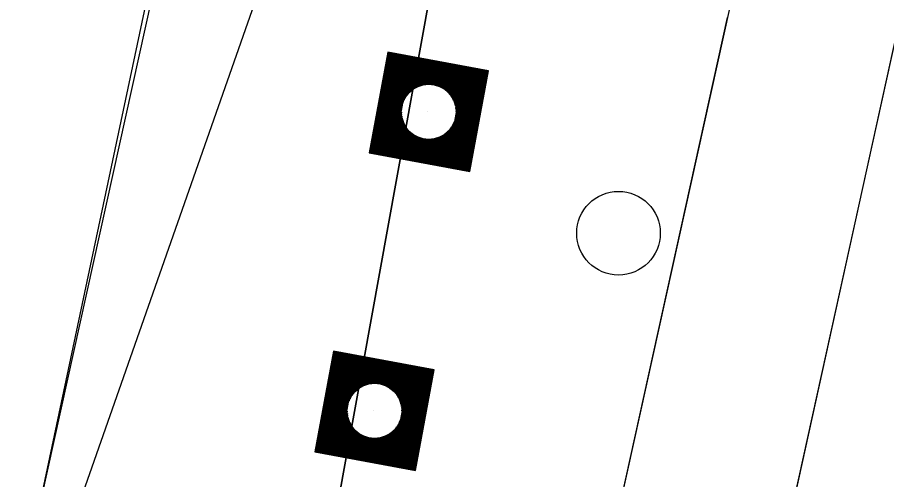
# Model space of a CAD drawing. Extents: x 14104283 to 14120882, y 8635219 to 8671666.
# Drawn here: x 14107709.5 to 14107766.7, y 8638745.6 to 8638776 of the extents above; entities that cross this region are included whole.
import ezdxf

# ---------------------------------------------------------------- set-up
doc = ezdxf.new("R2010")
doc.units = 0
for name, color, linetype in [('Cell', 7, 'Continuous'), ('Default', 7, 'Continuous'), ('dsnCellElements', 7, 'Continuous'), ('dsnNonPlotable', 7, 'Continuous'), ('dsnPaintExistingEdgeLineRightWhite', 7, 'Continuous'), ('dsnPaintRemoveDoubleCenterLineYellow', 7, 'Continuous'), ('dsnShadingPaved', 7, 'Continuous'), ('dsnStdLabel', 7, 'Continuous'), ('dsnTapePlaceChannelizingYellow', 7, 'Continuous'), ('dsnTapeRemoveChannelizingWhite', 7, 'Continuous')]:
    doc.layers.add(name, color=color, linetype=linetype)

msp = doc.modelspace()

# ---------------------------------------------------------------- linework, layer by layer
at = {"layer": 'Cell'}
msp.add_circle((14107749.024, 8638761.843), 2.75, dxfattribs=at)
at = {"layer": 'Default'}
for p, q in [((14107601.104, 8638246.455), (14107784.411, 8639076.469)), ((14107763.781, 8638927.41), (14107707.571, 8638617.247))]:
    msp.add_line(p, q, dxfattribs=at)
at = {"layer": 'dsnCellElements'}
for centre in [(14107736.544, 8638769.832), (14107732.978, 8638750.152)]:
    msp.add_circle(centre, 1.815, dxfattribs=at)
at = {"layer": 'dsnNonPlotable'}
for p, q in [((14107736.482, 8638769.843), (14107736.481, 8638769.84)), ((14107732.916, 8638750.164), (14107732.915, 8638750.16))]:
    msp.add_line(p, q, dxfattribs=at)
at = {"layer": 'dsnPaintExistingEdgeLineRightWhite'}
msp.add_line((14107468.786, 8637415.993), (14107828.524, 8639053.566), dxfattribs=at)
msp.add_lwpolyline([(14107752.007, 8638929.681), (14107727.667, 8638822.93), (14107708.895, 8638734.369)], dxfattribs=at)
at = {"layer": 'dsnPaintRemoveDoubleCenterLineYellow'}
msp.add_line((14107720.435, 8638614.092), (14107756.203, 8638776.049), dxfattribs=at)
at = {"layer": 'dsnShadingPaved'}
msp.add_lwpolyline([(14107828.524, 8639053.566), (14107818.038, 8639056.041), (14107720.435, 8638614.092), (14107731.396, 8638611.426)], close=True, dxfattribs=at)
at = {"layer": 'dsnStdLabel'}
for points in [[(14107739.246, 8638765.907), (14107740.469, 8638772.534), (14107733.843, 8638773.756), (14107732.62, 8638767.13), (14107739.246, 8638765.907)], [(14107739.243, 8638765.908), (14107740.465, 8638772.531), (14107733.845, 8638773.752), (14107732.624, 8638767.133), (14107739.247, 8638765.911)], [(14107739.239, 8638765.909), (14107740.46, 8638772.528), (14107733.848, 8638773.748), (14107732.628, 8638767.136), (14107739.248, 8638765.914)], [(14107739.231, 8638766.065), (14107740.418, 8638772.499), (14107733.878, 8638773.706), (14107732.671, 8638767.165), (14107739.254, 8638765.95)], [(14107739.202, 8638766.107), (14107740.376, 8638772.47), (14107733.907, 8638773.663), (14107732.713, 8638767.194), (14107739.261, 8638765.986)], [(14107739.173, 8638766.15), (14107740.334, 8638772.441), (14107733.936, 8638773.621), (14107732.755, 8638767.223), (14107739.267, 8638766.022)], [(14107739.144, 8638766.192), (14107740.291, 8638772.411), (14107733.965, 8638773.579), (14107732.798, 8638767.252), (14107739.231, 8638766.065)], [(14107739.115, 8638766.234), (14107740.249, 8638772.382), (14107733.994, 8638773.536), (14107732.84, 8638767.281), (14107739.202, 8638766.107)], [(14107739.086, 8638766.277), (14107740.207, 8638772.353), (14107734.023, 8638773.494), (14107732.882, 8638767.31), (14107739.173, 8638766.15)], [(14107739.056, 8638766.319), (14107740.164, 8638772.324), (14107734.052, 8638773.452), (14107732.924, 8638767.34), (14107739.144, 8638766.192)], [(14107739.027, 8638766.361), (14107740.122, 8638772.295), (14107734.081, 8638773.41), (14107732.967, 8638767.369), (14107739.115, 8638766.234)], [(14107738.998, 8638766.403), (14107740.08, 8638772.266), (14107734.11, 8638773.367), (14107733.009, 8638767.398), (14107739.086, 8638766.277)], [(14107738.969, 8638766.446), (14107740.038, 8638772.237), (14107734.14, 8638773.325), (14107733.051, 8638767.427), (14107739.056, 8638766.319)], [(14107738.94, 8638766.488), (14107739.995, 8638772.208), (14107734.169, 8638773.283), (14107733.094, 8638767.456), (14107739.027, 8638766.361)], [(14107738.911, 8638766.53), (14107739.953, 8638772.179), (14107734.198, 8638773.24), (14107733.136, 8638767.485), (14107738.998, 8638766.403)], [(14107738.882, 8638766.573), (14107739.911, 8638772.149), (14107734.227, 8638773.198), (14107733.178, 8638767.514), (14107738.969, 8638766.446)], [(14107738.853, 8638766.615), (14107739.868, 8638772.12), (14107734.256, 8638773.156), (14107733.22, 8638767.543), (14107738.94, 8638766.488)], [(14107738.824, 8638766.657), (14107739.826, 8638772.091), (14107734.285, 8638773.114), (14107733.263, 8638767.572), (14107738.911, 8638766.53)], [(14107738.794, 8638766.699), (14107739.784, 8638772.062), (14107734.314, 8638773.071), (14107733.305, 8638767.602), (14107738.882, 8638766.573)], [(14107738.765, 8638766.742), (14107739.742, 8638772.033), (14107734.343, 8638773.029), (14107733.347, 8638767.631), (14107738.853, 8638766.615)], [(14107738.736, 8638766.784), (14107739.699, 8638772.004), (14107734.372, 8638772.987), (14107733.39, 8638767.66), (14107738.824, 8638766.657)], [(14107738.707, 8638766.826), (14107739.657, 8638771.975), (14107734.402, 8638772.944), (14107733.432, 8638767.689), (14107738.794, 8638766.699)], [(14107738.678, 8638766.869), (14107739.615, 8638771.946), (14107734.431, 8638772.902), (14107733.474, 8638767.718), (14107738.765, 8638766.742)], [(14107738.649, 8638766.911), (14107739.572, 8638771.917), (14107734.46, 8638772.86), (14107733.516, 8638767.747), (14107738.736, 8638766.784)], [(14107738.62, 8638766.953), (14107739.53, 8638771.887), (14107734.489, 8638772.818), (14107733.559, 8638767.776), (14107738.707, 8638766.826)], [(14107738.591, 8638766.995), (14107739.488, 8638771.858), (14107734.518, 8638772.775), (14107733.601, 8638767.805), (14107738.678, 8638766.869)], [(14107738.562, 8638767.038), (14107739.446, 8638771.829), (14107734.547, 8638772.733), (14107733.643, 8638767.834), (14107738.649, 8638766.911)], [(14107738.532, 8638767.08), (14107739.403, 8638771.8), (14107734.576, 8638772.691), (14107733.685, 8638767.864), (14107738.62, 8638766.953)], [(14107738.503, 8638767.122), (14107739.361, 8638771.771), (14107734.605, 8638772.648), (14107733.728, 8638767.893), (14107738.591, 8638766.995)], [(14107738.474, 8638767.165), (14107739.319, 8638771.742), (14107734.634, 8638772.606), (14107733.77, 8638767.922), (14107738.562, 8638767.038)], [(14107738.445, 8638767.207), (14107739.276, 8638771.713), (14107734.664, 8638772.564), (14107733.812, 8638767.951), (14107738.532, 8638767.08)], [(14107738.416, 8638767.249), (14107739.234, 8638771.684), (14107734.693, 8638772.522), (14107733.855, 8638767.98), (14107738.503, 8638767.122)], [(14107738.387, 8638767.291), (14107739.192, 8638771.655), (14107734.722, 8638772.479), (14107733.897, 8638768.009), (14107738.474, 8638767.165)], [(14107738.358, 8638767.334), (14107739.15, 8638771.625), (14107734.751, 8638772.437), (14107733.939, 8638768.038), (14107738.445, 8638767.207)], [(14107738.329, 8638767.376), (14107739.107, 8638771.596), (14107734.78, 8638772.395), (14107733.981, 8638768.067), (14107738.416, 8638767.249)], [(14107738.3, 8638767.418), (14107739.065, 8638771.567), (14107734.809, 8638772.353), (14107734.024, 8638768.096), (14107738.387, 8638767.291)], [(14107738.27, 8638767.461), (14107739.023, 8638771.538), (14107734.838, 8638772.31), (14107734.066, 8638768.126), (14107738.358, 8638767.334)], [(14107738.241, 8638767.503), (14107738.981, 8638771.509), (14107734.867, 8638772.268), (14107734.108, 8638768.155), (14107738.329, 8638767.376)], [(14107738.212, 8638767.545), (14107738.938, 8638771.48), (14107734.896, 8638772.226), (14107734.151, 8638768.184), (14107738.3, 8638767.418)], [(14107738.183, 8638767.587), (14107738.896, 8638771.451), (14107734.926, 8638772.183), (14107734.193, 8638768.213), (14107738.27, 8638767.461)], [(14107738.154, 8638767.63), (14107738.854, 8638771.422), (14107734.955, 8638772.141), (14107734.235, 8638768.242), (14107738.241, 8638767.503)], [(14107738.125, 8638767.672), (14107738.811, 8638771.393), (14107734.984, 8638772.099), (14107734.277, 8638768.271), (14107738.212, 8638767.545)], [(14107738.096, 8638767.714), (14107738.769, 8638771.363), (14107735.013, 8638772.057), (14107734.32, 8638768.3), (14107738.183, 8638767.587)], [(14107738.067, 8638767.757), (14107738.727, 8638771.334), (14107735.042, 8638772.014), (14107734.362, 8638768.329), (14107738.154, 8638767.63)], [(14107738.038, 8638767.799), (14107738.685, 8638771.305), (14107735.071, 8638771.972), (14107734.404, 8638768.358), (14107738.125, 8638767.672)], [(14107738.008, 8638767.841), (14107738.642, 8638771.276), (14107735.1, 8638771.93), (14107734.447, 8638768.388), (14107738.096, 8638767.714)], [(14107736.532, 8638771.629), (14107735.129, 8638771.887), (14107734.871, 8638770.485)], [(14107736.375, 8638771.621), (14107735.158, 8638771.845), (14107734.934, 8638770.629)], [(14107736.257, 8638771.606), (14107735.187, 8638771.803), (14107734.99, 8638770.734)], [(14107736.158, 8638771.587), (14107735.217, 8638771.761), (14107735.043, 8638770.819)], [(14107736.073, 8638771.566), (14107735.246, 8638771.718), (14107735.093, 8638770.891)], [(14107735.996, 8638771.543), (14107735.275, 8638771.676), (14107735.142, 8638770.955)], [(14107735.926, 8638771.519), (14107735.304, 8638771.634), (14107735.189, 8638771.012)], [(14107735.862, 8638771.494), (14107735.333, 8638771.591), (14107735.236, 8638771.063)], [(14107735.802, 8638771.468), (14107735.362, 8638771.549), (14107735.281, 8638771.11)], [(14107735.746, 8638771.441), (14107735.391, 8638771.507), (14107735.326, 8638771.152)], [(14107735.693, 8638771.414), (14107735.42, 8638771.465), (14107735.37, 8638771.192)], [(14107735.643, 8638771.386), (14107735.449, 8638771.422), (14107735.414, 8638771.228)], [(14107735.596, 8638771.358), (14107735.479, 8638771.38), (14107735.457, 8638771.262)], [(14107735.552, 8638771.33), (14107735.508, 8638771.338), (14107735.5, 8638771.294)], [(14107738.341, 8638769.845), (14107738.6, 8638771.247), (14107737.198, 8638771.506)], [(14107738.333, 8638770.002), (14107738.558, 8638771.218), (14107737.341, 8638771.442)], [(14107738.318, 8638770.12), (14107738.515, 8638771.189), (14107737.446, 8638771.386)], [(14107738.299, 8638770.218), (14107738.473, 8638771.16), (14107737.531, 8638771.333)], [(14107738.278, 8638770.304), (14107738.431, 8638771.131), (14107737.604, 8638771.283)], [(14107738.255, 8638770.38), (14107738.389, 8638771.101), (14107737.667, 8638771.234)], [(14107738.231, 8638770.45), (14107738.346, 8638771.072), (14107737.724, 8638771.187)], [(14107738.206, 8638770.515), (14107738.304, 8638771.043), (14107737.775, 8638771.141)], [(14107738.181, 8638770.575), (14107738.262, 8638771.014), (14107737.822, 8638771.095)], [(14107738.154, 8638770.631), (14107738.219, 8638770.985), (14107737.865, 8638771.05)], [(14107738.127, 8638770.683), (14107738.177, 8638770.956), (14107737.904, 8638771.006)], [(14107738.099, 8638770.733), (14107738.135, 8638770.927), (14107737.941, 8638770.963)], [(14107738.071, 8638770.78), (14107738.093, 8638770.898), (14107737.975, 8638770.919)], [(14107738.042, 8638770.825), (14107738.05, 8638770.869), (14107738.006, 8638770.877)], [(14107734.748, 8638769.819), (14107734.489, 8638768.417), (14107735.891, 8638768.158)], [(14107734.756, 8638769.662), (14107734.531, 8638768.446), (14107735.748, 8638768.221)], [(14107734.771, 8638769.544), (14107734.573, 8638768.475), (14107735.643, 8638768.278)], [(14107734.79, 8638769.446), (14107734.616, 8638768.504), (14107735.558, 8638768.33)], [(14107734.811, 8638769.36), (14107734.658, 8638768.533), (14107735.485, 8638768.381)], [(14107734.833, 8638769.283), (14107734.7, 8638768.562), (14107735.421, 8638768.429)], [(14107734.857, 8638769.213), (14107734.743, 8638768.591), (14107735.365, 8638768.477)], [(14107734.882, 8638769.149), (14107734.785, 8638768.62), (14107735.313, 8638768.523)], [(14107734.908, 8638769.089), (14107734.827, 8638768.65), (14107735.267, 8638768.568)], [(14107734.935, 8638769.033), (14107734.869, 8638768.679), (14107735.224, 8638768.613)], [(14107734.962, 8638768.981), (14107734.912, 8638768.708), (14107735.184, 8638768.657)], [(14107734.99, 8638768.931), (14107734.954, 8638768.737), (14107735.148, 8638768.701)], [(14107735.018, 8638768.884), (14107734.996, 8638768.766), (14107735.114, 8638768.744)], [(14107735.047, 8638768.839), (14107735.039, 8638768.795), (14107735.083, 8638768.787)], [(14107737.892, 8638768.01), (14107738.046, 8638768.845)], [(14107737.921, 8638767.968), (14107738.099, 8638768.93)], [(14107737.95, 8638767.926), (14107738.155, 8638769.035)], [(14107737.979, 8638767.883), (14107738.218, 8638769.179)], [(14107737.396, 8638768.249), (14107737.776, 8638768.179)], [(14107737.445, 8638768.277), (14107737.746, 8638768.222)], [(14107737.492, 8638768.305), (14107737.717, 8638768.264)], [(14107737.537, 8638768.334), (14107737.688, 8638768.306)], [(14107737.688, 8638768.306), (14107737.719, 8638768.472)], [(14107737.717, 8638768.264), (14107737.763, 8638768.511)], [(14107737.746, 8638768.222), (14107737.808, 8638768.554)], [(14107737.776, 8638768.179), (14107737.853, 8638768.601)], [(14107737.805, 8638768.137), (14107737.9, 8638768.652)], [(14107737.834, 8638768.095), (14107737.947, 8638768.709)], [(14107737.863, 8638768.053), (14107737.996, 8638768.772)], [(14107736.557, 8638768.035), (14107738.067, 8638767.757)], [(14107736.714, 8638768.043), (14107738.038, 8638767.799)], [(14107736.832, 8638768.058), (14107738.008, 8638767.841)], [(14107736.93, 8638768.077), (14107737.979, 8638767.883)], [(14107737.016, 8638768.098), (14107737.95, 8638767.926)], [(14107737.093, 8638768.121), (14107737.921, 8638767.968)], [(14107737.163, 8638768.145), (14107737.892, 8638768.01)], [(14107737.227, 8638768.17), (14107737.863, 8638768.053)], [(14107737.287, 8638768.196), (14107737.834, 8638768.095)], [(14107737.343, 8638768.222), (14107737.805, 8638768.137)], [(14107735.68, 8638746.228), (14107736.902, 8638752.854), (14107730.276, 8638754.077), (14107729.054, 8638747.451), (14107735.68, 8638746.228)], [(14107735.676, 8638746.229), (14107736.898, 8638752.851), (14107730.279, 8638754.073), (14107729.058, 8638747.453), (14107735.68, 8638746.231)], [(14107735.673, 8638746.229), (14107736.894, 8638752.848), (14107730.282, 8638754.068), (14107729.062, 8638747.456), (14107735.681, 8638746.235)], [(14107735.665, 8638746.386), (14107736.852, 8638752.819), (14107730.311, 8638754.026), (14107729.104, 8638747.485), (14107735.688, 8638746.271)], [(14107735.636, 8638746.428), (14107736.809, 8638752.79), (14107730.34, 8638753.984), (14107729.147, 8638747.515), (14107735.694, 8638746.306)], [(14107735.606, 8638746.47), (14107736.767, 8638752.761), (14107730.369, 8638753.942), (14107729.189, 8638747.544), (14107735.701, 8638746.342)], [(14107735.577, 8638746.513), (14107736.725, 8638752.732), (14107730.398, 8638753.899), (14107729.231, 8638747.573), (14107735.665, 8638746.386)], [(14107735.548, 8638746.555), (14107736.683, 8638752.703), (14107730.428, 8638753.857), (14107729.273, 8638747.602), (14107735.636, 8638746.428)], [(14107735.519, 8638746.597), (14107736.64, 8638752.674), (14107730.457, 8638753.815), (14107729.316, 8638747.631), (14107735.606, 8638746.47)], [(14107735.49, 8638746.639), (14107736.598, 8638752.645), (14107730.486, 8638753.772), (14107729.358, 8638747.66), (14107735.577, 8638746.513)], [(14107735.461, 8638746.682), (14107736.556, 8638752.616), (14107730.515, 8638753.73), (14107729.4, 8638747.689), (14107735.548, 8638746.555)], [(14107735.432, 8638746.724), (14107736.513, 8638752.586), (14107730.544, 8638753.688), (14107729.443, 8638747.718), (14107735.519, 8638746.597)], [(14107735.403, 8638746.766), (14107736.471, 8638752.557), (14107730.573, 8638753.646), (14107729.485, 8638747.747), (14107735.49, 8638746.639)], [(14107735.374, 8638746.809), (14107736.429, 8638752.528), (14107730.602, 8638753.603), (14107729.527, 8638747.777), (14107735.461, 8638746.682)], [(14107735.344, 8638746.851), (14107736.387, 8638752.499), (14107730.631, 8638753.561), (14107729.569, 8638747.806), (14107735.432, 8638746.724)], [(14107735.315, 8638746.893), (14107736.344, 8638752.47), (14107730.66, 8638753.519), (14107729.612, 8638747.835), (14107735.403, 8638746.766)], [(14107735.286, 8638746.935), (14107736.302, 8638752.441), (14107730.69, 8638753.476), (14107729.654, 8638747.864), (14107735.374, 8638746.809)], [(14107735.257, 8638746.978), (14107736.26, 8638752.412), (14107730.719, 8638753.434), (14107729.696, 8638747.893), (14107735.344, 8638746.851)], [(14107735.228, 8638747.02), (14107736.217, 8638752.383), (14107730.748, 8638753.392), (14107729.739, 8638747.922), (14107735.315, 8638746.893)], [(14107735.199, 8638747.062), (14107736.175, 8638752.354), (14107730.777, 8638753.35), (14107729.781, 8638747.951), (14107735.286, 8638746.935)], [(14107735.17, 8638747.105), (14107736.133, 8638752.324), (14107730.806, 8638753.307), (14107729.823, 8638747.98), (14107735.257, 8638746.978)], [(14107735.141, 8638747.147), (14107736.091, 8638752.295), (14107730.835, 8638753.265), (14107729.865, 8638748.009), (14107735.228, 8638747.02)], [(14107735.112, 8638747.189), (14107736.048, 8638752.266), (14107730.864, 8638753.223), (14107729.908, 8638748.039), (14107735.199, 8638747.062)], [(14107735.082, 8638747.231), (14107736.006, 8638752.237), (14107730.893, 8638753.18), (14107729.95, 8638748.068), (14107735.17, 8638747.105)], [(14107735.053, 8638747.274), (14107735.964, 8638752.208), (14107730.922, 8638753.138), (14107729.992, 8638748.097), (14107735.141, 8638747.147)], [(14107735.024, 8638747.316), (14107735.921, 8638752.179), (14107730.952, 8638753.096), (14107730.034, 8638748.126), (14107735.112, 8638747.189)], [(14107734.995, 8638747.358), (14107735.879, 8638752.15), (14107730.981, 8638753.054), (14107730.077, 8638748.155), (14107735.082, 8638747.231)], [(14107734.966, 8638747.401), (14107735.837, 8638752.121), (14107731.01, 8638753.011), (14107730.119, 8638748.184), (14107735.053, 8638747.274)], [(14107734.937, 8638747.443), (14107735.795, 8638752.092), (14107731.039, 8638752.969), (14107730.161, 8638748.213), (14107735.024, 8638747.316)], [(14107734.908, 8638747.485), (14107735.752, 8638752.062), (14107731.068, 8638752.927), (14107730.204, 8638748.242), (14107734.995, 8638747.358)], [(14107734.879, 8638747.527), (14107735.71, 8638752.033), (14107731.097, 8638752.884), (14107730.246, 8638748.271), (14107734.966, 8638747.401)], [(14107734.85, 8638747.57), (14107735.668, 8638752.004), (14107731.126, 8638752.842), (14107730.288, 8638748.301), (14107734.937, 8638747.443)], [(14107734.82, 8638747.612), (14107735.625, 8638751.975), (14107731.155, 8638752.8), (14107730.33, 8638748.33), (14107734.908, 8638747.485)], [(14107734.791, 8638747.654), (14107735.583, 8638751.946), (14107731.184, 8638752.758), (14107730.373, 8638748.359), (14107734.879, 8638747.527)], [(14107734.762, 8638747.697), (14107735.541, 8638751.917), (14107731.214, 8638752.715), (14107730.415, 8638748.388), (14107734.85, 8638747.57)], [(14107734.733, 8638747.739), (14107735.499, 8638751.888), (14107731.243, 8638752.673), (14107730.457, 8638748.417), (14107734.82, 8638747.612)], [(14107734.704, 8638747.781), (14107735.456, 8638751.859), (14107731.272, 8638752.631), (14107730.5, 8638748.446), (14107734.791, 8638747.654)], [(14107734.675, 8638747.823), (14107735.414, 8638751.83), (14107731.301, 8638752.588), (14107730.542, 8638748.475), (14107734.762, 8638747.697)], [(14107734.646, 8638747.866), (14107735.372, 8638751.8), (14107731.33, 8638752.546), (14107730.584, 8638748.504), (14107734.733, 8638747.739)], [(14107734.617, 8638747.908), (14107735.33, 8638751.771), (14107731.359, 8638752.504), (14107730.626, 8638748.533), (14107734.704, 8638747.781)], [(14107734.588, 8638747.95), (14107735.287, 8638751.742), (14107731.388, 8638752.462), (14107730.669, 8638748.563), (14107734.675, 8638747.823)], [(14107734.558, 8638747.993), (14107735.245, 8638751.713), (14107731.417, 8638752.419), (14107730.711, 8638748.592), (14107734.646, 8638747.866)], [(14107734.529, 8638748.035), (14107735.203, 8638751.684), (14107731.446, 8638752.377), (14107730.753, 8638748.621), (14107734.617, 8638747.908)], [(14107734.5, 8638748.077), (14107735.16, 8638751.655), (14107731.476, 8638752.335), (14107730.796, 8638748.65), (14107734.588, 8638747.95)], [(14107734.471, 8638748.119), (14107735.118, 8638751.626), (14107731.505, 8638752.292), (14107730.838, 8638748.679), (14107734.558, 8638747.993)], [(14107734.442, 8638748.162), (14107735.076, 8638751.597), (14107731.534, 8638752.25), (14107730.88, 8638748.708), (14107734.529, 8638748.035)], [(14107732.965, 8638751.949), (14107731.563, 8638752.208), (14107731.304, 8638750.806)], [(14107732.808, 8638751.941), (14107731.592, 8638752.166), (14107731.368, 8638750.949)], [(14107732.69, 8638751.926), (14107731.621, 8638752.123), (14107731.424, 8638751.054)], [(14107732.592, 8638751.907), (14107731.65, 8638752.081), (14107731.476, 8638751.139)], [(14107732.506, 8638751.886), (14107731.679, 8638752.039), (14107731.527, 8638751.212)], [(14107732.429, 8638751.863), (14107731.708, 8638751.997), (14107731.575, 8638751.275)], [(14107732.36, 8638751.839), (14107731.738, 8638751.954), (14107731.623, 8638751.332)], [(14107732.295, 8638751.814), (14107731.767, 8638751.912), (14107731.669, 8638751.383)], [(14107732.235, 8638751.789), (14107731.796, 8638751.87), (14107731.715, 8638751.43)], [(14107732.179, 8638751.762), (14107731.825, 8638751.827), (14107731.759, 8638751.473)], [(14107732.127, 8638751.735), (14107731.854, 8638751.785), (14107731.804, 8638751.512)], [(14107732.077, 8638751.707), (14107731.883, 8638751.743), (14107731.847, 8638751.549)], [(14107732.03, 8638751.679), (14107731.912, 8638751.701), (14107731.89, 8638751.583)], [(14107731.985, 8638751.65), (14107731.941, 8638751.658), (14107731.933, 8638751.614)], [(14107734.775, 8638750.165), (14107735.034, 8638751.568), (14107733.631, 8638751.826)], [(14107734.767, 8638750.322), (14107734.991, 8638751.538), (14107733.775, 8638751.763)], [(14107734.752, 8638750.44), (14107734.949, 8638751.509), (14107733.88, 8638751.707)], [(14107734.733, 8638750.538), (14107734.907, 8638751.48), (14107733.965, 8638751.654)], [(14107734.712, 8638750.624), (14107734.864, 8638751.451), (14107734.037, 8638751.604)], [(14107734.689, 8638750.701), (14107734.822, 8638751.422), (14107734.101, 8638751.555)], [(14107734.665, 8638750.771), (14107734.78, 8638751.393), (14107734.158, 8638751.508)], [(14107734.64, 8638750.835), (14107734.738, 8638751.364), (14107734.209, 8638751.461)], [(14107734.614, 8638750.895), (14107734.695, 8638751.335), (14107734.256, 8638751.416)], [(14107734.588, 8638750.951), (14107734.653, 8638751.306), (14107734.299, 8638751.371)], [(14107734.56, 8638751.004), (14107734.611, 8638751.276), (14107734.338, 8638751.327)], [(14107734.533, 8638751.053), (14107734.568, 8638751.247), (14107734.374, 8638751.283)], [(14107734.504, 8638751.1), (14107734.526, 8638751.218), (14107734.408, 8638751.24)], [(14107734.476, 8638751.145), (14107734.484, 8638751.189), (14107734.44, 8638751.197)], [(14107731.181, 8638750.139), (14107730.922, 8638748.737), (14107732.325, 8638748.479)], [(14107731.189, 8638749.983), (14107730.965, 8638748.766), (14107732.181, 8638748.542)], [(14107731.204, 8638749.865), (14107731.007, 8638748.795), (14107732.076, 8638748.598)], [(14107731.223, 8638749.766), (14107731.049, 8638748.825), (14107731.991, 8638748.651)], [(14107731.244, 8638749.681), (14107731.092, 8638748.854), (14107731.919, 8638748.701)], [(14107731.267, 8638749.604), (14107731.134, 8638748.883), (14107731.855, 8638748.75)], [(14107731.291, 8638749.534), (14107731.176, 8638748.912), (14107731.798, 8638748.797)], [(14107731.316, 8638749.47), (14107731.218, 8638748.941), (14107731.747, 8638748.844)], [(14107731.342, 8638749.41), (14107731.261, 8638748.97), (14107731.7, 8638748.889)], [(14107734.413, 8638748.204), (14107734.652, 8638749.499)], [(14107731.368, 8638749.354), (14107731.303, 8638748.999), (14107731.657, 8638748.934)], [(14107731.396, 8638749.301), (14107731.345, 8638749.028), (14107731.618, 8638748.978)], [(14107731.423, 8638749.251), (14107731.388, 8638749.057), (14107731.582, 8638749.022)], [(14107731.452, 8638749.204), (14107731.43, 8638749.087), (14107731.548, 8638749.065)], [(14107731.48, 8638749.16), (14107731.472, 8638749.116), (14107731.516, 8638749.108)], [(14107734.122, 8638748.627), (14107734.152, 8638748.792)], [(14107734.151, 8638748.585), (14107734.197, 8638748.832)], [(14107734.18, 8638748.542), (14107734.241, 8638748.875)], [(14107734.209, 8638748.5), (14107734.287, 8638748.921)], [(14107734.238, 8638748.458), (14107734.333, 8638748.973)], [(14107734.267, 8638748.415), (14107734.381, 8638749.029)], [(14107734.296, 8638748.373), (14107734.429, 8638749.093)], [(14107734.326, 8638748.331), (14107734.48, 8638749.166)], [(14107734.355, 8638748.289), (14107734.532, 8638749.251)], [(14107734.384, 8638748.246), (14107734.588, 8638749.355)], [(14107732.991, 8638748.356), (14107734.5, 8638748.077)], [(14107733.148, 8638748.364), (14107734.471, 8638748.119)], [(14107733.266, 8638748.379), (14107734.442, 8638748.162)], [(14107733.364, 8638748.397), (14107734.413, 8638748.204)], [(14107733.45, 8638748.419), (14107734.384, 8638748.246)], [(14107733.527, 8638748.441), (14107734.355, 8638748.289)], [(14107733.596, 8638748.465), (14107734.326, 8638748.331)], [(14107733.661, 8638748.49), (14107734.296, 8638748.373)], [(14107733.721, 8638748.516), (14107734.267, 8638748.415)], [(14107733.777, 8638748.543), (14107734.238, 8638748.458)], [(14107733.829, 8638748.57), (14107734.209, 8638748.5)], [(14107733.879, 8638748.598), (14107734.18, 8638748.542)], [(14107733.926, 8638748.626), (14107734.151, 8638748.585)], [(14107733.971, 8638748.655), (14107734.122, 8638748.627)]]:
    msp.add_lwpolyline(points, dxfattribs=at)
at = {"layer": 'dsnTapePlaceChannelizingYellow'}
msp.add_line((14107763.688, 8638926.99), (14107707.519, 8638617.052), dxfattribs=at)
at = {"layer": 'dsnTapeRemoveChannelizingWhite'}
msp.add_line((14107776.644, 8638924.255), (14107710.073, 8638734.11), dxfattribs=at)

doc.saveas('drawing.dxf')
